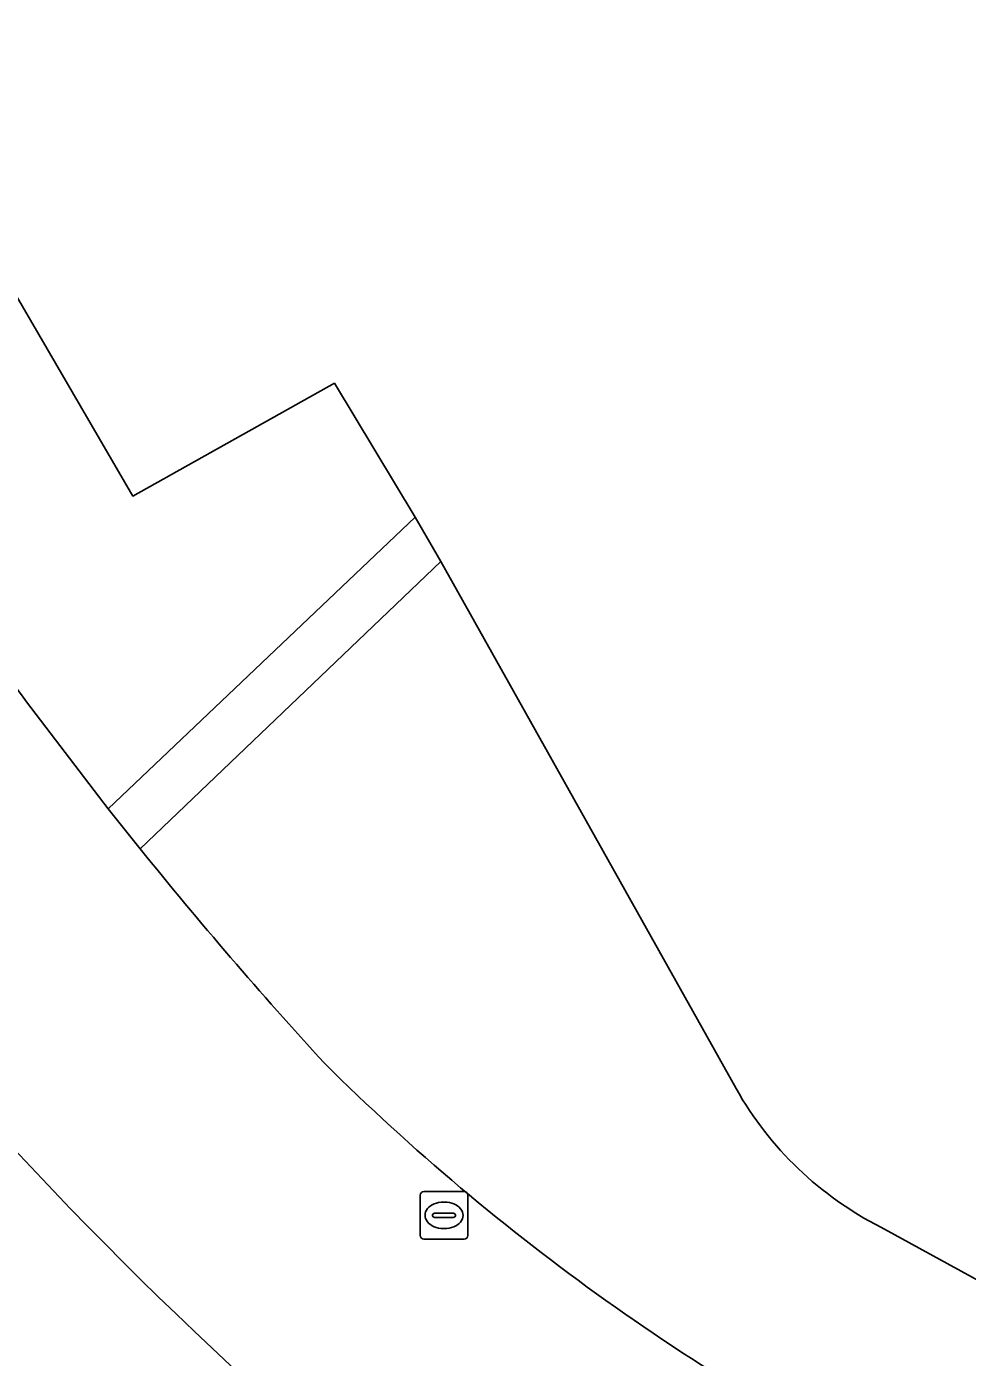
# Model space of a CAD drawing. Extents: x 155018 to 156648, y 383979 to 385733.
# Drawn here: x 155988.81 to 156008.65, y 384815.58 to 384843.64 of the extents above; entities that cross this region are included whole.
import ezdxf

# ---------------------------------------------------------------- set-up
doc = ezdxf.new("R2010")
doc.units = 0
for name, color, linetype in [('IMGEO_Berm_groen', 7, 'Continuous'), ('IMGEO_Parkeervlak_gesloten', 7, 'Continuous'), ('IMGEO_Parkeervlak_open', 7, 'Continuous'), ('IMGEO_Rijbaan_lokaal_gesloten', 7, 'Continuous'), ('IMGEO_Rioolput', 7, 'Continuous'), ('IMGEO_Voetpad_open', 7, 'Continuous')]:
    doc.layers.add(name, color=color, linetype=linetype)

msp = doc.modelspace()

# ---------------------------------------------------------------- linework, layer by layer
at = {"layer": 'IMGEO_Berm_groen'}
for points in [[(155988.811, 384829.4), (155990.533, 384827.145), (155997.001, 384833.299), (155995.302, 384836.121), (155991.052, 384833.741), (155972.149, 384866.236)], [(156003.771, 384821.247), (155997.543, 384832.361), (155991.202, 384826.307)], [(156009.322, 384816.958), (156006.821, 384818.327)]]:
    msp.add_lwpolyline(points, dxfattribs=at)
for centre, radius, start, end in [((156064.716, 384885.646), 94.473, 212.9716, 216.53826), ((156064.756, 384885.604), 94.479, 218.87494, 222.49429), ((156028.794, 384855.743), 47.845, 225.2191, 243.8278), ((156010.124, 384824.83), 7.294, 209.423, 243.0719)]:
    msp.add_arc(centre, radius, start, end, dxfattribs=at)
at = {"layer": 'IMGEO_Parkeervlak_gesloten'}
for points in [[(155981.258, 384875.245), (155972.926, 384869.806), (155975.747, 384869.518), (155976.27, 384868.741), (155972.149, 384866.236), (155991.052, 384833.741), (155995.302, 384836.121), (155997.001, 384833.299), (155997.543, 384832.361), (156003.771, 384821.247)], [(156006.821, 384818.327), (156009.322, 384816.958)]]:
    msp.add_lwpolyline(points, dxfattribs=at)
msp.add_arc((156010.124, 384824.83), 7.294, 209.423, 243.0719, dxfattribs=at)
at = {"layer": 'IMGEO_Parkeervlak_open'}
msp.add_lwpolyline([(155991.202, 384826.307), (155990.533, 384827.145), (155988.811, 384829.4)], dxfattribs=at)
for centre, radius, start, end in [((156051.951, 384878.865), 86.536, 209.1263, 231.3242), ((156064.716, 384885.646), 94.473, 212.9716, 216.53826), ((156064.756, 384885.604), 94.479, 218.87494, 222.49429), ((156028.794, 384855.743), 47.845, 225.2191, 243.8278)]:
    msp.add_arc(centre, radius, start, end, dxfattribs=at)
at = {"layer": 'IMGEO_Rijbaan_lokaal_gesloten'}
msp.add_arc((156051.951, 384878.865), 86.536, 209.1263, 231.3242, dxfattribs=at)
at = {"layer": 'IMGEO_Rioolput'}
for p, q in [((155997.111, 384818.15), (155997.111, 384819.002)), ((155997.186, 384819.076), (155998.038, 384819.076)), ((155998.112, 384819.002), (155998.112, 384818.15)), ((155997.599, 384818.856), (155997.624, 384818.856)), ((155997.37, 384818.57), (155997.37, 384818.582)), ((155997.808, 384818.533), (155997.41, 384818.533)), ((155997.413, 384818.619), (155997.811, 384818.619)), ((155997.854, 384818.582), (155997.854, 384818.57)), ((155998.038, 384818.076), (155997.186, 384818.076)), ((155997.622, 384818.296), (155997.597, 384818.296))]:
    msp.add_line(p, q, dxfattribs=at)
for points in [[(155997.111, 384818.15), (155997.111, 384819.002)], [(155997.186, 384819.076), (155998.038, 384819.076)], [(155998.112, 384819.002), (155998.112, 384818.15)], [(155998.038, 384818.076), (155997.186, 384818.076)]]:
    msp.add_lwpolyline(points, dxfattribs=at)
for centre, radius, start, end in [((155997.188, 384819), 0.0765, 91.552, 178.448), ((155997.188, 384819), 0.0765, 91.552, 178.448), ((155998.036, 384819), 0.0765, 1.552, 88.448), ((155998.036, 384819), 0.0765, 1.552, 88.448), ((155997.41, 384818.579), 0.0403, 85.8775, 175.7526), ((155997.407, 384818.569), 0.0366, 178.938, 274.7102), ((155997.811, 384818.576), 0.043, 264.8664, 352.4533), ((155997.815, 384818.581), 0.0386, 1.7309, 96.639), ((155997.188, 384818.152), 0.0765, 181.552, 268.448), ((155997.188, 384818.152), 0.0765, 181.552, 268.448), ((155998.036, 384818.152), 0.0765, 271.552, 358.448), ((155998.036, 384818.152), 0.0765, 271.552, 358.448)]:
    msp.add_arc(centre, radius, start, end, dxfattribs=at)
for centre, major_axis, ratio, start_param, end_param in [((155997.598, 384818.576), (-0.387, 0.002), 0.722429, 4.712389, 7.853982), ((155997.623, 384818.576), (-0.39, 0.002), 0.717154, 1.570796, 4.712389)]:
    msp.add_ellipse(centre, major_axis=major_axis, ratio=ratio, start_param=start_param, end_param=end_param, dxfattribs=at)
at = {"layer": 'IMGEO_Voetpad_open'}
msp.add_lwpolyline([(155997.543, 384832.361), (155997.001, 384833.299), (155990.533, 384827.145), (155991.202, 384826.307)], close=True, dxfattribs=at)

doc.saveas('drawing.dxf')
